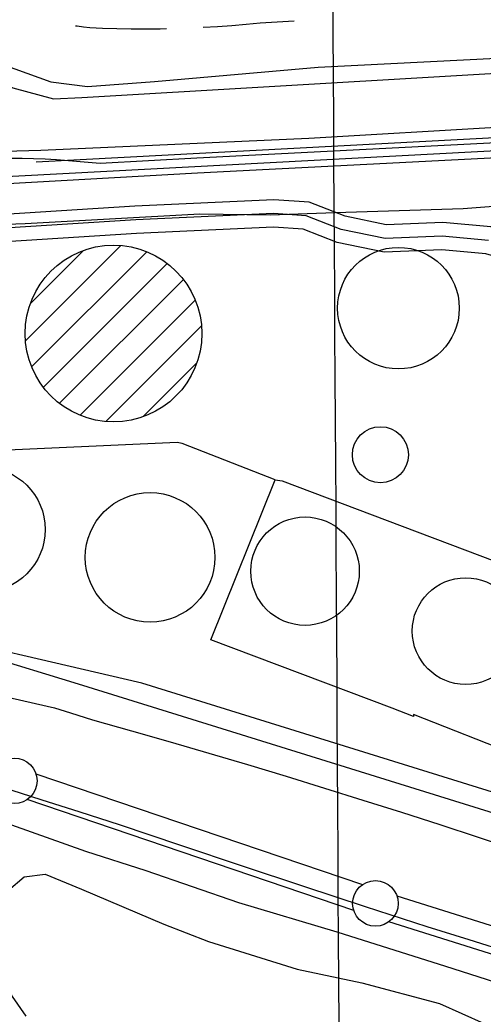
# Model space of a CAD drawing. Extents: x 3477039 to 3515015, y 546746 to 572297.
# Drawn here: x 3496660 to 3497168, y 566036 to 567128 of the extents above; entities that cross this region are included whole.
import ezdxf

# ---------------------------------------------------------------- set-up
doc = ezdxf.new("R2010")
doc.units = 0
for name, color, linetype in [('V-DOMW-TANK', 7, 'Continuous'), ('V-FLOD-BASE', 7, 'Continuous'), ('V-GRID-MAJR', 7, 'Continuous'), ('V-LEVE-TOET', 7, 'Continuous'), ('V-RAIL-TRAK', 7, 'Continuous'), ('V-ROAD-CNTR', 7, 'Continuous'), ('V-SITE-OTLN', 7, 'Continuous'), ('V-SITE-VEGE', 7, 'Continuous'), ('V-SURV-LINE', 7, 'Continuous'), ('V-TOPO-SHOR', 7, 'Continuous'), ('V-UTIL-LINE', 7, 'Continuous')]:
    doc.layers.add(name, color=color, linetype=linetype)

msp = doc.modelspace()

# ---------------------------------------------------------------- linework, layer by layer
at = {"layer": 'V-DOMW-TANK'}
for p, q in [((3496666.26962936, 566775.1814232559), (3496770.791420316, 566879.703214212)), ((3496671.5716187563, 566815.8393419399), (3496730.0205018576, 566874.2882250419)), ((3496673.055615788, 566746.6124803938), (3496799.28436333, 566872.8412279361)), ((3496685.9915899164, 566724.1935252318), (3496821.8103182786, 566860.0112535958)), ((3496703.732554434, 566706.578560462), (3496839.5752827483, 566842.421288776)), ((3496726.1865095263, 566693.6775862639), (3496852.4322570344, 566819.9223337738)), ((3496754.6494526, 566686.78460005), (3496859.3912431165, 566791.5263905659)), ((3496795.2653713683, 566692.0455895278), (3496854.1402536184, 566750.9204717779))]:
    msp.add_line(p, q, dxfattribs=at)
for centre, radius in [((3496762.834022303, 566783.1971542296), 96.97610601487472), ((3497075.4278764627, 566811.0008736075), 66.72823911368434), ((3497055.6126971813, 566650.1299932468), 30.756289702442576), ((3496619.34158954, 566567.9891920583), 68.62003031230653), ((3496802.9938161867, 566537.422675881), 71.13074083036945), ((3496972.9679621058, 566522.2448018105), 59.53173303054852), ((3497149.146297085, 566456.4447998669), 58.55214421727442)]:
    msp.add_circle(centre, radius, dxfattribs=at)
at = {"layer": 'V-FLOD-BASE'}
msp.add_lwpolyline([(3496640.036, 566285.534), (3496683.056, 566271.657), (3496726.107, 566257.872), (3496769.187, 566244.181), (3496836.509, 566221.405), (3496903.89, 566198.8200000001), (3496971.3370000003, 566176.4230000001), (3497038.843, 566154.216), (3497106.411, 566132.198), (3497152.818, 566117.699), (3497199.224, 566103.188), (3497245.63, 566088.6680000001), (3497292.0330000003, 566074.14), (3497338.433, 566059.601), (3497384.828, 566045.052), (3497431.219, 566030.495)], dxfattribs=at)
at = {"layer": 'V-GRID-MAJR'}
msp.add_spline([(3497073.037565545, 555496.0515890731), (3497056.56, 558259.177), (3497020.416, 564320.132), (3496984.272, 570381.104), (3496984.251, 570384.554)], degree=3, dxfattribs=at)
at = {"layer": 'V-LEVE-TOET'}
for points in [[(3496080.228, 566451.961), (3496157.2, 566448.586), (3496240.058, 566445.178), (3496267.392, 566443.8200000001), (3496375.217, 566432.914), (3496463.91, 566420.647), (3496556.007, 566403.456), (3496625.561, 566388.844), (3496698.029, 566372.201)], [(3496698.029, 566372.201), (3496715.742, 566366.707), (3496739.917, 566358.978), (3496782.468, 566347.003), (3496824.96, 566334.83), (3496867.397, 566322.46), (3496909.774, 566309.889), (3496952.092, 566297.1240000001), (3496994.35, 566284.158), (3497036.5470000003, 566270.995), (3497078.683, 566257.636), (3497120.755, 566244.081), (3497162.7630000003, 566230.328), (3497204.707, 566216.381), (3497264.738, 566198.6460000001), (3497324.707, 566180.697), (3497384.613, 566162.537), (3497444.4560000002, 566144.169), (3497504.231, 566125.587), (3497563.9420000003, 566106.795), (3497623.586, 566087.794), (3497683.162, 566068.583), (3497742.669, 566049.162), (3497918.625, 565995.822)], [(3496900.509, 566157.96), (3496798.566, 566193.327), (3496732.372, 566214.579), (3496651.2490000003, 566243.407), (3496595.207, 566262.992), (3496579.737, 566269.5), (3496555.237, 566271.505)], [(3498005.044, 565816.61), (3497900.9450000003, 565848.782), (3497764.284, 565891.843), (3497651.607, 565920.857), (3497612.1010000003, 565932.858), (3497603.0300000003, 565936.655), (3497592.878, 565938.3200000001), (3497584.836, 565934.6240000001), (3497557.466, 565919.276), (3497540.835, 565910.283), (3497533.847, 565904.4400000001), (3497525.819, 565903.4180000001), (3497514.071, 565906.697), (3497506.6350000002, 565915.299), (3497485.969, 565947.512), (3497468.98, 565969.006), (3497455.1380000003, 565979.784), (3497426.867, 565992.252), (3497375.098, 566010.7440000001), (3497298.751, 566033.1240000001), (3497127.397, 566088.156), (3497008.352, 566125.7660000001), (3496900.509, 566157.96)]]:
    msp.add_lwpolyline(points, dxfattribs=at)
at = {"layer": 'V-RAIL-TRAK'}
for points in [[(3496748.3610947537, 566970.0623116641), (3496854.142, 566975.9990000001), (3497225.7830000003, 566995.117), (3497463.469, 567007.227), (3497840.017, 567027.676), (3498415.8510000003, 567056.471), (3498797.938, 567077.797), (3499310.245, 567103.792), (3499724.541, 567125.38), (3499942.426, 567137.388)], [(3496303.6380000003, 566929.833), (3496523.122, 566940.956), (3496855.0270000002, 566959.584), (3497226.6240000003, 566978.7000000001), (3497464.3340000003, 566990.81), (3497840.873, 567011.259), (3498416.719, 567040.054), (3498798.812, 567061.378), (3499311.089, 567087.375), (3499725.4220000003, 567108.963), (3499934.535, 567121.104)], [(3496057.943, 566945.531), (3496208.568, 566954.495), (3496311.242, 566959.607), (3496463.8200000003, 566967.086), (3496587.452, 566972.767), (3496599.955, 566973.865), (3496612.474, 566974.723), (3496625.012, 566975.346), (3496637.556, 566975.731), (3496650.106, 566975.876), (3496662.656, 566975.7880000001), (3496675.204, 566975.46), (3496687.742, 566974.897), (3496700.268, 566974.096), (3496748.361, 566970.064)]]:
    msp.add_lwpolyline(points, dxfattribs=at)
at = {"layer": 'V-ROAD-CNTR'}
for points in [[(3503182.1655975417, 567300.707372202), (3501927.483106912, 567235.534502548), (3501194.2315734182, 567195.267583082), (3499925.647110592, 567129.3077150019), (3496300.159361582, 566936.820099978), (3495113.2447354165, 566872.261229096)], [(3500959.917042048, 567197.6035784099), (3499924.886112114, 567143.7876860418), (3496678.130605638, 566971.408030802)], [(3496721.3002842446, 567121.2062943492), (3496722.8375999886, 567120.957808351), (3496729.8465294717, 567120.0425309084), (3496736.87949412, 567119.3424409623), (3496743.9313795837, 567118.8539292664), (3496750.8264732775, 567118.588853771), (3496766.5644404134, 567118.105152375), (3496782.3478850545, 567117.8207021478), (3496798.129829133, 567117.738710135), (3496813.914732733, 567117.8561377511), (3496821.1502109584, 567118.0037058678)], [(3496861.123515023, 567119.4117583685), (3496861.2391266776, 567119.4170427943), (3496876.9965606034, 567120.3401994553), (3496892.7411052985, 567121.4617009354), (3496908.4696451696, 567122.7837161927), (3496923.7896631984, 567124.2683364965), (3496960.8664462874, 567126.3866350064)], [(3497331.3292992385, 566803.3963668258), (3497317.7543263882, 566810.9833516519), (3497262.481436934, 566857.3322589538), (3497216.466528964, 566888.5621964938), (3497176.901608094, 566900.1881732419), (3497123.9537139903, 566905.058163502), (3497062.1188376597, 566902.7091682), (3497016.8799281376, 566911.9271497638), (3496977.681006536, 566927.3771188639), (3496938.6590845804, 566930.12911336), (3496786.387389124, 566923.11912738), (3496619.017723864, 566912.3761488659), (3496433.479094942, 566899.003175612), (3496312.127337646, 566891.520190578)], [(3497174.0736137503, 566885.385202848), (3497123.549714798, 566890.032193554), (3497060.8888401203, 566887.6511983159), (3497012.599936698, 566897.4911786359), (3496974.326013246, 566912.5761484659), (3496938.476084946, 566915.1051434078), (3496787.2123874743, 566908.141157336), (3496620.0377218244, 566897.4111787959)], [(3497320.531320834, 566775.063423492), (3497300.6463606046, 566786.177401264), (3497244.37347315, 566833.366306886), (3497203.504554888, 566861.1022514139), (3497171.245619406, 566870.5822324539), (3497123.145715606, 566875.0062236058), (3497059.65884258, 566872.593228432), (3497008.319945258, 566883.0552075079), (3496970.9710199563, 566897.775178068), (3496938.293085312, 566900.0811734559), (3496788.037385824, 566893.1631872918), (3496621.057719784, 566882.4462087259), (3496435.481090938, 566869.0692354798), (3496303.7583543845, 566860.947251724)], [(3498657.266647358, 565809.7773540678), (3498489.6149826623, 565856.4292607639), (3497696.121569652, 566095.7707820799), (3496724.62451265, 566398.1531773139), (3496621.2787193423, 566429.4941146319)], [(3498370.7462204, 565892.283189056), (3497696.121569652, 566095.7707820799), (3496724.62451265, 566398.1531773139), (3496621.2787193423, 566429.4941146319)]]:
    msp.add_lwpolyline(points, dxfattribs=at)
at = {"layer": 'V-SITE-OTLN'}
for points in [[(3496443.852, 566895.801), (3496666.105, 566904.022), (3496857.4390000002, 566914.5160000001), (3496934.889, 566913.566), (3497006.169, 566916.111), (3497146.4960000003, 566920.476), (3497236.36, 566927.365), (3497487.353, 566941.468), (3497589.855, 566951.255), (3497806.663, 566958.878), (3498047.997, 566971.551)], [(3498083.858, 565997.786), (3497862.8370000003, 566065.599), (3497746.845, 566101.1900000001), (3497340.929, 566229.0750000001), (3496793.913, 566399.368), (3496239.849, 566528.132)]]:
    msp.add_lwpolyline(points, dxfattribs=at)
at = {"layer": 'V-SITE-VEGE'}
for points in [[(3496515.665, 567198.729), (3496575.004, 567119.011), (3496607.223, 567097.267), (3496641.421, 567078.454), (3496694.236, 567059.537), (3496734.392, 567054.411), (3496807.927, 567059.877), (3496987.369, 567075.53), (3497226.575, 567087.906), (3497486.376, 567102.125), (3497801.051, 567115.056), (3498130.437, 567129.867)], [(3498240.8140000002, 567063.582), (3497982.994, 567052.289), (3497728.077, 567035.102), (3497499.6550000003, 567023.6460000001), (3497188.894, 567009.711), (3496977.127, 566997.181), (3496683.032, 566984.134), (3496471.305, 566978.463), (3496363.484, 566976.128), (3496347.829, 566981.117), (3496344.96, 566993.876), (3496351.051, 567031.084), (3496356.083, 567054.577), (3496382.086, 567147.537)], [(3496666.951, 566033.759), (3496652.234, 566055.376), (3496640.468, 566074.746), (3496631.748, 566105.976), (3496631.1580000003, 566131.961), (3496634.236, 566150.501), (3496647.7260000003, 566171.948), (3496664.887, 566186.694), (3496687.916, 566189.526), (3496727.903, 566172.958), (3496818.2430000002, 566134.564), (3496867.1240000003, 566115.714), (3496964.191, 566085.447), (3497035.366, 566070.179), (3497120.599, 566047.403), (3497218.33, 566003.7660000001)]]:
    msp.add_lwpolyline(points, dxfattribs=at)
at = {"layer": 'V-SURV-LINE'}
for points in [[(3496677.7058902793, 566299.8068275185), (3497036.070363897, 566178.0841100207)], [(3497026.435978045, 566149.673217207), (3496668.0710430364, 566271.3960914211)], [(3497073.7398916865, 566165.7615893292), (3498530.3993874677, 565707.387611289)], [(3498521.3931666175, 565678.771392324), (3497064.733385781, 566137.1454600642)]]:
    msp.add_lwpolyline(points, dxfattribs=at)
for centre in [(3496653.97055, 566292.0271), (3497050.1712, 566157.45332)]:
    msp.add_circle(centre, 25, dxfattribs=at)
at = {"layer": 'V-TOPO-SHOR'}
msp.add_lwpolyline([(3496447.489, 567288.813), (3496523.968, 567166.617), (3496549.0130000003, 567133.806), (3496577.009, 567098.009), (3496606.586, 567078.532), (3496652.4590000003, 567053.02), (3496696.927, 567040.88), (3496728.112, 567042.18), (3497344.466, 567078.612), (3497951.858, 567106.1900000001), (3498586.035, 567144.003), (3499255.815, 567177.149), (3499385.022, 567183.805), (3499413.239, 567185.1240000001), (3499439.97, 567186.449), (3499459.286, 567189.304), (3499545.738, 567246.693), (3499559.18, 567259.977), (3499605.739, 567350.267), (3499844.4, 567839.088)], dxfattribs=at)
at = {"layer": 'V-UTIL-LINE'}
for points in [[(3497604.519, 566170.138), (3497590.9390000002, 566174.754), (3497350.455, 566265.863), (3497354.911, 566261.351), (3497313.539, 566279.534), (3497307.948, 566281.809), (3497211.762, 566319.373), (3497207.2770000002, 566319.402), (3497092.079, 566364.925), (3497092.0640000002, 566362.682), (3497068.576, 566371.792), (3497068.576, 566371.792), (3496869.4760000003, 566446.96), (3496940.023, 566622.547), (3496838.242, 566662.387), (3496832.644, 566663.542), (3496387.8310000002, 566643.389), (3496376.77, 566612.3250000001)], [(3496940.023, 566622.547), (3496947.863, 566621.38), (3497280.073, 566496.095)]]:
    msp.add_lwpolyline(points, dxfattribs=at)

doc.saveas('drawing.dxf')
